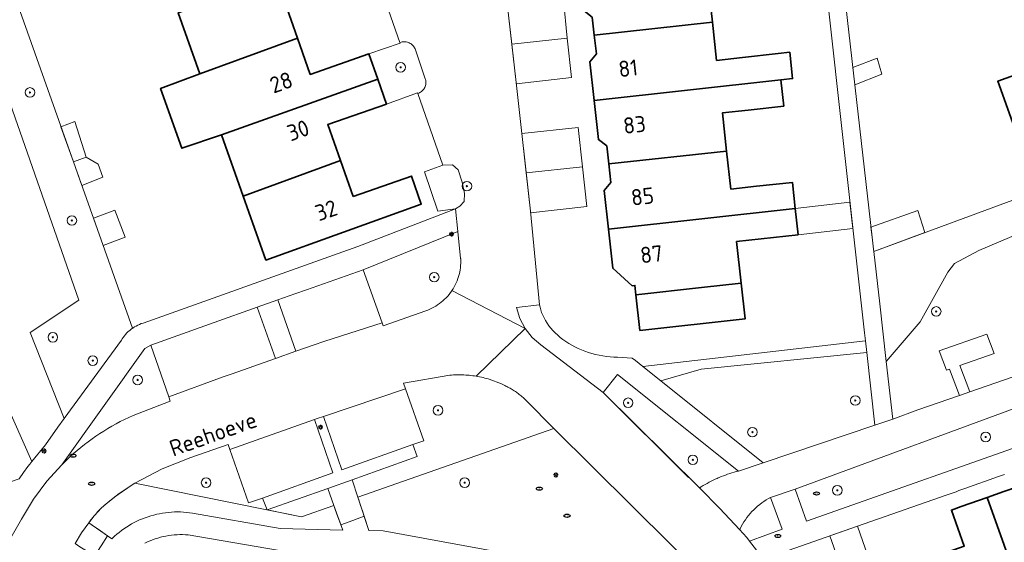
# Model space of a CAD drawing. Header units: metres. Extents: x 152610 to 160096, y 456114 to 462495.
# Tile 483 of 656: x 158033 to 158115, y 460335 to 460379. Entities that reach past the tile are written whole.
import ezdxf
from ezdxf.enums import TextEntityAlignment as Align

# ---------------------------------------------------------------- set-up
doc = ezdxf.new("R2010")
doc.units = ezdxf.units.M
doc.header["$LTSCALE"] = 0.5
doc.layers.get('0').update_dxf_attribs({"linetype": 'CONTINUOUS'})
for name, color, linetype, lineweight in [('B-PV-GR-BEPLANTING_CULTUUR_BODEMBEDEKKER-GV', 251, 'CONTINUOUS', 18), ('B-PV-GR-BEPLANTING_CULTUUR_BOSPLANTSOEN-GV', 251, 'CONTINUOUS', 18), ('B-PV-GR-BEPLANTING_CULTUUR_HEESTERS-GV', 251, 'CONTINUOUS', 18), ('B-PV-GR-BOOM-S', 251, 'CONTINUOUS', 25), ('B-PV-IE-MEUBILAIR-S', 251, 'CONTINUOUS', 25), ('B-PV-IE-TERREINAFSCHEIDING_KUNSTMATIG_MUUR-G', 251, 'IE-TERREINAFSCHEIDING_KUNSTMATIG-SO', 18), ('B-PV-OG-BEBOUWING-GV', 6, 'CONTINUOUS', 35), ('B-PV-OG-BEBOUWING-T18', 1, 'CONTINUOUS', 18), ('B-PV-OG-BEBOUWING_OVERBOUWING-GV', 251, 'CONTINUOUS', 18), ('B-PV-OG-BEBOUWING_SCHUUR-GV', 251, 'CONTINUOUS', 18), ('B-PV-OG-TERREIN_BEGROEID-GV', 251, 'CONTINUOUS', 18), ('B-PV-OG-TOPOGRAFIE-T18', 1, 'CONTINUOUS', 18), ('B-PV-VH-GESLOTENVERHARDING_ASFALT-GV', 251, 'CONTINUOUS', 18), ('B-PV-VH-OPENVERHARDING_BETONSTRAATSTEEN-GV', 251, 'CONTINUOUS', 18), ('B-PV-VH-OPENVERHARDING_TEGEL-GV', 251, 'CONTINUOUS', 18)]:
    doc.layers.add(name, color=color, linetype=linetype, lineweight=lineweight)
doc.styles.add('NLCS-ISO', font='NLCS-ISO.ttf')
doc.styles.add('NLCS-ISO-M750-T18', font='NLCS-ISO.ttf', dxfattribs={"height": 1.35})
doc.linetypes.add('IE-TERREINAFSCHEIDING_KUNSTMATIG-SO', pattern='A,4,[82,NLCS.SHX,S=0.75,R=90,X=0,Y=0],4,-2', length=10)

# ---------------------------------------------------------------- blocks, each defined once
blk = doc.blocks.new('SIE-MEUBILAIR_PAAL_LICHTMAST-SO')
for points in [[(-0.62, 0), (-1, 0)], [(-0.71, 0.71), (-0.44, 0.44)], [(0, 1), (0, 0.62)], [(0.44, 0.44), (0.71, 0.71)], [(1, 0), (0.62, 0)], [(-0.71, -0.71), (-0.44, -0.44)], [(0, -0.62), (0, -1)], [(0.44, -0.44), (0.71, -0.71)]]:
    blk.add_lwpolyline(points)
blk.add_circle((0, 0), 0.5)
blk = doc.blocks.new('SIE-MEUBILAIR_PUT_RIOOLPUT-SO')
blk.add_ellipse((0, 0), major_axis=(1.25, 0), ratio=0.54)
at = {"style": 'NLCS-ISO'}
blk.add_text('ri', height=0.75, dxfattribs=at).set_placement((-0.04, 0.07), align=Align.MIDDLE_CENTER)
blk = doc.blocks.new('SGR-BOOM_GBKN-SO')
at = {"linetype": 'ByBlock', "lineweight": 18}
h = blk.add_hatch(color=0, dxfattribs=at)
h.dxf.hatch_style = 1
edge = h.paths.add_edge_path()
edge.add_arc((0, 0), 0.25, 0, 360)
at = {"color": 0, "linetype": 'ByBlock', "lineweight": 18}
for radius in [2, 0.25]:
    blk.add_circle((0, 0), radius, dxfattribs=at)
at = {"color": 0, "linetype": 'ByBlock', "lineweight": 18, "style": 'NLCS-ISO'}
blk.add_attdef('SOORT', (2.5, 0), '', height=1.5, dxfattribs=at)

msp = doc.modelspace()

# ---------------------------------------------------------------- linework, layer by layer
at = {"layer": 'B-PV-GR-BEPLANTING_CULTUUR_BODEMBEDEKKER-GV', "flags": 128}
for points in [[(158069.372, 460366.386), (158068.895, 460366.802), (158068.09, 460366.78), (158066.55, 460366.23), (158067.67, 460362.95), (158069.13, 460363.13), (158069.491, 460363.349), (158069.848, 460363.736), (158069.878, 460364.421), (158069.699, 460365.344)], [(158069.549, 460349.3), (158069.402, 460349.301), (158069.256, 460349.299), (158069.109, 460349.294), (158068.963, 460349.287), (158068.816, 460349.277), (158068.67, 460349.265), (158064.8, 460348.61), (158064.965, 460348.144), (158066.5, 460343.81), (158065.584, 460343.486), (158065.94, 460342.5), (158060.52, 460340.54), (158061.001, 460339.117), (158077.33, 460344.84), (158075.06, 460347.13), (158074.989, 460347.202), (158074.916, 460347.273), (158074.843, 460347.343), (158074.768, 460347.412), (158074.692, 460347.479), (158074.615, 460347.545), (158074.536, 460347.609), (158074.457, 460347.672), (158074.376, 460347.734), (158074.294, 460347.795), (158074.212, 460347.853), (158074.128, 460347.911), (158074.043, 460347.966), (158073.957, 460348.021), (158073.871, 460348.074), (158073.783, 460348.125), (158073.695, 460348.175), (158073.605, 460348.223), (158073.515, 460348.27), (158073.424, 460348.315), (158073.332, 460348.358), (158073.24, 460348.4), (158072.962, 460348.545), (158071.933, 460348.932), (158071.863, 460348.953), (158071.722, 460348.993), (158071.58, 460349.031), (158071.438, 460349.066), (158071.295, 460349.099), (158071.152, 460349.13), (158071.008, 460349.158), (158070.863, 460349.183), (158070.718, 460349.206), (158070.573, 460349.227), (158070.427, 460349.245), (158070.281, 460349.26), (158070.135, 460349.273), (158069.989, 460349.284), (158069.843, 460349.292), (158069.764, 460349.295), (158069.696, 460349.297)], [(158050.323, 460343.064), (158050.17, 460343.5), (158047.069, 460342.415), (158044.666, 460341.477), (158042.39, 460340.262), (158041.09, 460339.402), (158039.855, 460338.451), (158039.49, 460338.118), (158039.295, 460337.896), (158039.103, 460337.67), (158039.008, 460337.555), (158038.915, 460337.44), (158038.731, 460337.208), (158038.551, 460336.973), (158038.944, 460336.699), (158039.336, 460336.425), (158039.73, 460336.151), (158040.123, 460335.876), (158040.477, 460335.629), (158040.525, 460335.676), (158040.708, 460335.847), (158040.896, 460336.012), (158041.089, 460336.171), (158041.288, 460336.324), (158041.491, 460336.47), (158041.698, 460336.609), (158041.91, 460336.742), (158042.126, 460336.869), (158042.346, 460336.988), (158042.57, 460337.1), (158042.797, 460337.205), (158043.027, 460337.302), (158043.261, 460337.392), (158043.497, 460337.475), (158043.736, 460337.55), (158043.977, 460337.617), (158044.22, 460337.677), (158044.464, 460337.728), (158044.711, 460337.772), (158044.958, 460337.808), (158045.207, 460337.837), (158045.456, 460337.857), (158045.706, 460337.869), (158045.956, 460337.873), (158046.206, 460337.869), (158046.456, 460337.857), (158046.706, 460337.837), (158046.954, 460337.81), (158047.202, 460337.774), (158054.51, 460336.49), (158059.74, 460336.36), (158059.581, 460336.795), (158059.416, 460337.246), (158059.251, 460337.697), (158059.087, 460338.148), (158058.989, 460338.413), (158056.3, 460337.47), (158053.441, 460338.044), (158053.43, 460338.04), (158053.045, 460339.034), (158051.88, 460338.62)], [(158058.989, 460338.413), (158058.5, 460339.83), (158053.441, 460338.044), (158056.3, 460337.47)]]:
    msp.add_lwpolyline(points, close=True, dxfattribs=at)
msp.add_lwpolyline([(158054.3, 460334.68), (158046.839, 460335.955), (158046.608, 460335.971), (158046.376, 460335.98), (158046.144, 460335.98), (158045.913, 460335.972), (158045.681, 460335.957), (158045.451, 460335.933), (158045.221, 460335.902), (158044.993, 460335.862), (158044.766, 460335.815), (158044.541, 460335.76), (158044.318, 460335.697), (158044.097, 460335.626), (158043.878, 460335.548), (158043.663, 460335.463), (158043.451, 460335.37), (158043.242, 460335.269)], dxfattribs=at)
at = {"layer": 'B-PV-GR-BEPLANTING_CULTUUR_BOSPLANTSOEN-GV', "flags": 128}
for points in [[(158032.52, 460380.43), (158026.66, 460396.89), (158025.42, 460396.3), (158023.29, 460395.55), (158022.949, 460390.873), (158027.818, 460376.996), (158029.943, 460377.717), (158037.722, 460355.525), (158033.663, 460352.828), (158036.512, 460345.67), (158041.279, 460352.199), (158041.334, 460352.287), (158041.424, 460352.42), (158041.521, 460352.548), (158041.624, 460352.67), (158041.732, 460352.788), (158041.847, 460352.9), (158041.967, 460353.006), (158042.092, 460353.106), (158042.188, 460353.176)], [(158030.772, 460348.852), (158030.188, 460349.374), (158028.925, 460349.114), (158023.484, 460345.163), (158021.721, 460344.154), (158019.55, 460343.599), (158018.1, 460343.613), (158016.326, 460343.63), (158016.08, 460343.633), (158014.513, 460343.648), (158007.736, 460344.147), (158005.169, 460342.004), (158005.16, 460338), (158006.42, 460337.97), (158007.09, 460341.43), (158025.42, 460338.11), (158032.75, 460340.643), (158033.105, 460341.155), (158033.466, 460341.664), (158033.642, 460341.868), (158033.816, 460342.073)]]:
    msp.add_lwpolyline(points, close=True, dxfattribs=at)
msp.add_lwpolyline([(158131.79, 460369.82), (158104.016, 460359.591), (158104.515, 460355.206), (158105.063, 460350.401), (158107.882, 460353.707), (158110.204, 460357.865), (158110.75, 460358.567), (158112.775, 460359.672), (158126.682, 460365.55)], dxfattribs=at)
at = {"layer": 'B-PV-GR-BEPLANTING_CULTUUR_HEESTERS-GV', "flags": 128}
for points in [[(158064.948, 460377.053), (158064.859, 460377.056), (158064.771, 460377.051), (158064.684, 460377.038), (158064.598, 460377.017), (158064.514, 460376.989), (158064.499, 460376.983), (158064.51, 460376.95), (158061.91, 460376.04), (158062.647, 460373.938), (158063.38, 460371.85), (158065.98, 460372.79), (158065.991, 460372.758), (158066.073, 460372.786), (158066.152, 460372.821), (158066.228, 460372.863), (158066.299, 460372.912), (158066.366, 460372.968), (158066.427, 460373.029), (158066.483, 460373.096), (158066.532, 460373.167), (158066.574, 460373.243), (158066.609, 460373.322), (158066.636, 460373.405), (158066.656, 460373.489), (158066.668, 460373.575), (158066.672, 460373.661), (158066.668, 460373.748), (158066.656, 460373.834), (158066.636, 460373.918), (158066.62, 460373.969), (158065.822, 460376.296), (158065.799, 460376.381), (158065.767, 460376.464), (158065.729, 460376.543), (158065.683, 460376.619), (158065.631, 460376.691), (158065.573, 460376.757), (158065.509, 460376.818), (158065.44, 460376.872), (158065.365, 460376.921), (158065.287, 460376.962), (158065.206, 460376.996), (158065.122, 460377.023), (158065.035, 460377.042)], [(158069.568, 460358.984), (158069.34, 460361.25), (158061.44, 460358.06), (158063.011, 460353.639), (158063.1, 460353.39), (158066.651, 460354.628), (158066.826, 460354.693), (158066.998, 460354.765), (158067.167, 460354.845), (158067.332, 460354.932), (158067.493, 460355.026), (158067.65, 460355.126), (158067.803, 460355.234), (158067.951, 460355.348), (158068.094, 460355.468), (158068.231, 460355.593), (158068.364, 460355.725), (158068.49, 460355.863), (158068.61, 460356.005), (158068.724, 460356.153), (158068.832, 460356.305), (158068.84, 460356.317), (158068.94, 460356.474), (158069.034, 460356.635), (158069.121, 460356.8), (158069.2, 460356.969), (158069.272, 460357.141), (158069.337, 460357.315), (158069.394, 460357.493), (158069.443, 460357.672), (158069.485, 460357.854), (158069.519, 460358.037), (158069.545, 460358.222), (158069.563, 460358.407), (158069.573, 460358.593), (158069.575, 460358.78), (158069.569, 460358.966)], [(158052.609, 460354.94), (158054.138, 460350.664), (158055.828, 460351.261), (158054.313, 460355.55)], [(158103.428, 460351.17), (158103.317, 460352.14), (158084.763, 460349.989), (158086.26, 460348.792), (158089.638, 460349.783)], [(158045.218, 460347.46), (158043.72, 460351.76), (158043.227, 460351.505), (158036.299, 460341.81), (158036.411, 460341.922), (158036.694, 460342.197), (158036.982, 460342.467), (158037.276, 460342.73), (158037.576, 460342.988), (158037.88, 460343.24), (158038.19, 460343.485), (158038.504, 460343.724), (158038.823, 460343.957), (158039.147, 460344.183), (158039.475, 460344.402), (158039.808, 460344.615), (158040.145, 460344.821), (158040.486, 460345.02), (158040.831, 460345.212), (158041.18, 460345.397), (158041.532, 460345.576), (158041.889, 460345.746), (158042.248, 460345.91), (158045.34, 460347.11)], [(158103.1, 460335.41), (158102.65, 460336.68), (158100.37, 460335.881), (158100.86, 460334.46), (158102.49, 460329.98), (158104.733, 460330.778), (158104.16, 460332.4)]]:
    msp.add_lwpolyline(points, close=True, dxfattribs=at)
at = {"layer": 'B-PV-IE-TERREINAFSCHEIDING_KUNSTMATIG_MUUR-G', "flags": 128}
for points in [[(158083.896, 460348.326), (158082.66, 460349.33), (158081.46, 460347.82), (158088.565, 460340.73)], [(158061.91, 460336.32), (158061.001, 460339.117), (158077.33, 460344.84), (158087.12, 460335.14)], [(158040.477, 460335.629), (158038.551, 460336.973), (158039.008, 460337.555), (158039.604, 460338.216), (158040.137, 460338.647), (158040.725, 460339.123), (158041.354, 460339.581), (158041.814, 460339.877), (158042.39, 460340.262), (158056.3, 460337.47), (158058.989, 460338.413), (158059.74, 460336.36)]]:
    msp.add_lwpolyline(points, dxfattribs=at)
at = {"layer": 'B-PV-OG-BEBOUWING-GV', "flags": 128}
for points in [[(158059.76, 460382.06), (158059.022, 460384.172), (158046.02, 460379.47), (158047.82, 460374.38), (158055.96, 460377.35), (158054.9, 460380.36)], [(158095.33, 460382.44), (158095.092, 460384.61), (158079.494, 460382.907), (158079.86, 460379.632), (158080.548, 460379.1), (158080.715, 460377.605), (158090.56, 460378.69), (158090.204, 460381.872), (158092.35, 460382.11)], [(158130.93, 460377.35), (158130.173, 460379.446), (158117.22, 460374.788), (158117.219, 460374.791), (158114.364, 460373.765), (158116.15, 460368.796), (158115.679, 460368.627), (158116.823, 460365.446), (158128.313, 460369.577), (158126.13, 460375.66)], [(158090.91, 460375.502), (158090.56, 460378.69), (158080.715, 460377.605), (158080.888, 460376.059), (158080.334, 460375.388), (158080.693, 460372.167), (158096.28, 460373.886), (158097.248, 460373.992), (158097.008, 460376.176), (158096.04, 460376.07), (158093.06, 460375.74)], [(158049.62, 460369.29), (158062.647, 460373.938), (158061.91, 460376.04), (158057.02, 460374.34), (158055.96, 460377.35), (158047.82, 460374.38), (158044.536, 460373.169), (158046.308, 460368.188)], [(158063.38, 460371.85), (158062.647, 460373.938), (158049.62, 460369.29), (158051.42, 460364.2), (158059.54, 460367.16), (158058.49, 460370.17)], [(158096.52, 460371.7), (158096.28, 460373.886), (158080.693, 460372.167), (158081.057, 460368.909), (158081.746, 460368.377), (158081.913, 460366.878), (158091.75, 460367.95), (158091.394, 460371.132), (158093.54, 460371.37)], [(158092.1, 460364.772), (158091.75, 460367.95), (158081.913, 460366.878), (158082.085, 460365.336), (158081.531, 460364.665), (158081.892, 460361.436), (158097.47, 460363.156), (158097.23, 460365.34), (158094.25, 460365.01)], [(158060.6, 460364.15), (158059.54, 460367.16), (158051.42, 460364.2), (158053.32, 460358.86), (158066.28, 460363.52), (158065.46, 460365.86)], [(158084.18, 460355.979), (158089.647, 460356.583), (158092.96, 460356.949), (158092.58, 460360.402), (158097.71, 460360.97), (158097.47, 460363.156), (158081.892, 460361.436), (158082.255, 460358.185), (158083.865, 460356.725), (158084.094, 460356.75)], [(158089.647, 460356.583), (158084.18, 460355.979), (158084.513, 460352.997), (158093.29, 460353.966), (158092.96, 460356.949)], [(158117.51, 460337.11), (158116.44, 460340.12), (158115.603, 460339.827), (158115.358, 460339.741), (158115.113, 460339.655), (158114.868, 460339.57), (158113.473, 460339.081), (158117.597, 460327.553), (158122.65, 460329.33), (158119.63, 460337.86)], [(158117.597, 460327.553), (158113.473, 460339.081), (158113.47, 460339.08), (158112.04, 460338.574), (158111.795, 460338.488), (158111.55, 460338.401), (158111.305, 460338.315), (158110.5, 460338.03), (158111.57, 460335.01), (158104.16, 460332.4), (158104.733, 460330.778), (158105.72, 460327.98), (158110.81, 460329.78), (158112.27, 460325.67), (158117.56, 460327.54)]]:
    msp.add_lwpolyline(points, close=True, dxfattribs=at)
at = {"layer": 'B-PV-OG-BEBOUWING_OVERBOUWING-GV', "flags": 128}
for points in [[(158073.837, 460376.859), (158078.464, 460377.365), (158078.14, 460380.563), (158073.472, 460380.062), (158073.48, 460380)], [(158078.798, 460374.074), (158078.464, 460377.365), (158073.837, 460376.859), (158074.2, 460373.66), (158074.211, 460373.559)], [(158037.266, 460367.05), (158038.324, 460367.439), (158037.378, 460370.398), (158036.228, 460369.976)], [(158075.028, 460366.129), (158079.726, 460366.641), (158079.363, 460369.922), (158074.668, 460369.407)], [(158080.094, 460363.319), (158079.726, 460366.641), (158075.028, 460366.129), (158075.38, 460362.93), (158075.394, 460362.789)], [(158108.286, 460361.163), (158107.685, 460362.992), (158103.785, 460361.612), (158103.88, 460360.78), (158103.996, 460359.759), (158104.016, 460359.591)]]:
    msp.add_lwpolyline(points, close=True, dxfattribs=at)
at = {"layer": 'B-PV-OG-BEBOUWING_SCHUUR-GV', "flags": 128}
for points in [[(158104.68, 460374.367), (158104.293, 460375.699), (158102.271, 460374.9), (158102.435, 460373.46)], [(158039.338, 460366.844), (158038.324, 460367.439), (158037.266, 460367.05), (158037.962, 460365.089), (158039.718, 460365.767)], [(158102.277, 460361.481), (158102.034, 460363.681), (158097.47, 460363.156), (158097.71, 460360.97)], [(158041.585, 460360.769), (158040.74, 460363.023), (158038.935, 460362.347), (158039.74, 460360.078)]]:
    msp.add_lwpolyline(points, close=True, dxfattribs=at)
at = {"layer": 'B-PV-OG-TERREIN_BEGROEID-GV', "flags": 128}
for points in [[(158030.772, 460348.852), (158033.816, 460342.073), (158034.936, 460343.476), (158035.977, 460344.938), (158036.512, 460345.67), (158033.663, 460352.828), (158037.722, 460355.525), (158029.943, 460377.717)], [(158126.682, 460365.55), (158112.775, 460359.672), (158110.75, 460358.567), (158110.204, 460357.865), (158107.882, 460353.707), (158105.063, 460350.401), (158105.609, 460345.611), (158107.7, 460346.37), (158111.163, 460347.576), (158110.33, 460349.777), (158110.081, 460349.69), (158109.475, 460351.293), (158113.459, 460352.681), (158114.065, 460351.077), (158111.194, 460350.077), (158112.026, 460347.876), (158120.054, 460350.672)]]:
    msp.add_lwpolyline(points, dxfattribs=at)
for points in [[(158104.119, 460345.107), (158103.428, 460351.17), (158089.638, 460349.783), (158086.26, 460348.792), (158094.8, 460341.96)], [(158092.73, 460341.28), (158082.66, 460349.33), (158081.46, 460347.82), (158089.48, 460339.869), (158089.638, 460339.969), (158089.798, 460340.066), (158089.96, 460340.161), (158090.123, 460340.253), (158090.288, 460340.342), (158090.454, 460340.428), (158090.622, 460340.511), (158090.791, 460340.592), (158090.962, 460340.669), (158091.044, 460340.705), (158091.134, 460340.744), (158091.307, 460340.815), (158091.481, 460340.884), (158091.656, 460340.95), (158091.833, 460341.012), (158092.01, 460341.072), (158092.189, 460341.129), (158092.369, 460341.182), (158092.549, 460341.233)], [(158118.89, 460344.33), (158117.84, 460347.271), (158097.46, 460339.78), (158098.4, 460337.11)], [(158087.12, 460335.14), (158077.33, 460344.84), (158061.001, 460339.117), (158061.078, 460338.878), (158061.227, 460338.421), (158061.376, 460337.964), (158061.524, 460337.507), (158061.91, 460336.32), (158063.11, 460336.3), (158084.471, 460332.388), (158084.856, 460332.388), (158085.236, 460332.454), (158088.635, 460333.639)], [(158096.38, 460336.44), (158095.42, 460339.09), (158095.229, 460338.985), (158095.041, 460338.872), (158094.859, 460338.753), (158094.68, 460338.628), (158094.506, 460338.496), (158094.337, 460338.357), (158094.174, 460338.213), (158094.015, 460338.062), (158093.863, 460337.906), (158093.716, 460337.745), (158093.575, 460337.578), (158093.44, 460337.406), (158093.312, 460337.229), (158093.19, 460337.048), (158093.076, 460336.863), (158092.968, 460336.673), (158092.867, 460336.479), (158092.833, 460336.411), (158093.13, 460336.069), (158093.431, 460335.731), (158093.644, 460335.45)]]:
    msp.add_lwpolyline(points, close=True, dxfattribs=at)
at = {"layer": 'B-PV-VH-GESLOTENVERHARDING_ASFALT-GV', "flags": 128}
msp.add_lwpolyline([(158120.054, 460350.672), (158112.026, 460347.876), (158111.163, 460347.576), (158107.7, 460346.37), (158105.609, 460345.611), (158104.119, 460345.107), (158094.8, 460341.96), (158092.73, 460341.28), (158092.549, 460341.233), (158092.369, 460341.182), (158092.189, 460341.129), (158092.01, 460341.072), (158091.833, 460341.012), (158091.656, 460340.95), (158091.481, 460340.884), (158091.307, 460340.815), (158091.134, 460340.744), (158091.044, 460340.705), (158090.962, 460340.669), (158090.791, 460340.592), (158090.622, 460340.511), (158090.454, 460340.428), (158090.288, 460340.342), (158090.123, 460340.253), (158089.96, 460340.161), (158089.798, 460340.066), (158089.638, 460339.969), (158089.48, 460339.869), (158091.184, 460338.167), (158092.833, 460336.411), (158092.867, 460336.479), (158092.968, 460336.673), (158093.076, 460336.863), (158093.19, 460337.048), (158093.312, 460337.229), (158093.44, 460337.406), (158093.575, 460337.578), (158093.716, 460337.745), (158093.863, 460337.906), (158094.015, 460338.062), (158094.174, 460338.213), (158094.337, 460338.357), (158094.506, 460338.496), (158094.68, 460338.628), (158094.859, 460338.753), (158095.041, 460338.872), (158095.229, 460338.985), (158095.42, 460339.09), (158097.46, 460339.78), (158117.84, 460347.271)], dxfattribs=at)
at = {"layer": 'B-PV-VH-OPENVERHARDING_BETONSTRAATSTEEN-GV', "flags": 128}
for points in [[(158062.39, 460383.04), (158064.499, 460376.983), (158064.514, 460376.989), (158064.598, 460377.017), (158064.684, 460377.038), (158064.771, 460377.051), (158064.859, 460377.056), (158064.948, 460377.053), (158065.035, 460377.042), (158065.122, 460377.023), (158065.206, 460376.996), (158065.287, 460376.962), (158065.365, 460376.921), (158065.44, 460376.872), (158065.509, 460376.818), (158065.573, 460376.757), (158065.631, 460376.691), (158065.683, 460376.619), (158065.729, 460376.543), (158065.767, 460376.464), (158065.799, 460376.381), (158065.822, 460376.296), (158066.62, 460373.969), (158066.636, 460373.918), (158066.656, 460373.834), (158066.668, 460373.748), (158066.672, 460373.661), (158066.668, 460373.575), (158066.656, 460373.489), (158066.636, 460373.405), (158066.609, 460373.322), (158066.574, 460373.243), (158066.532, 460373.167), (158066.483, 460373.096), (158066.427, 460373.029), (158066.366, 460372.968), (158066.299, 460372.912), (158066.228, 460372.863), (158066.152, 460372.821), (158066.073, 460372.786), (158065.991, 460372.758), (158068.09, 460366.78), (158068.895, 460366.802), (158069.372, 460366.386), (158069.699, 460365.344), (158069.878, 460364.421), (158069.848, 460363.736), (158069.491, 460363.349), (158069.13, 460363.13), (158069.34, 460361.25), (158069.568, 460358.984), (158069.569, 460358.966), (158069.575, 460358.78), (158069.573, 460358.593), (158069.563, 460358.407), (158069.545, 460358.222), (158069.519, 460358.037), (158069.485, 460357.854), (158069.443, 460357.672), (158069.394, 460357.493), (158069.337, 460357.315), (158069.272, 460357.141), (158069.2, 460356.969), (158069.121, 460356.8), (158069.034, 460356.635), (158068.94, 460356.474), (158068.84, 460356.317), (158074.934, 460353.159), (158074.497, 460354), (158074.231, 460354.91), (158076.15, 460355.12), (158075.38, 460362.93), (158074.2, 460373.66), (158073.48, 460380)], [(158037.415, 460335.237), (158037.951, 460336.126), (158038.551, 460336.973), (158038.731, 460337.208), (158038.915, 460337.44), (158039.008, 460337.555), (158039.103, 460337.67), (158039.295, 460337.896), (158039.49, 460338.118), (158039.855, 460338.451), (158041.09, 460339.402), (158042.39, 460340.262), (158044.666, 460341.477), (158047.069, 460342.415), (158050.17, 460343.5), (158050.323, 460343.064), (158057.377, 460345.57), (158057.6, 460345.66), (158058.12, 460345.82), (158064.965, 460348.144), (158064.8, 460348.61), (158068.67, 460349.265), (158068.816, 460349.277), (158068.963, 460349.287), (158069.109, 460349.294), (158069.256, 460349.299), (158069.402, 460349.301), (158069.549, 460349.3), (158069.696, 460349.297), (158069.764, 460349.295), (158069.843, 460349.292), (158069.989, 460349.284), (158070.135, 460349.273), (158070.281, 460349.26), (158070.427, 460349.245), (158070.573, 460349.227), (158070.718, 460349.206), (158070.863, 460349.183), (158074.934, 460353.159), (158068.84, 460356.317), (158068.832, 460356.305), (158068.724, 460356.153), (158068.61, 460356.005), (158068.49, 460355.863), (158068.364, 460355.725), (158068.231, 460355.593), (158068.094, 460355.468), (158067.951, 460355.348), (158067.803, 460355.234), (158067.65, 460355.126), (158067.493, 460355.026), (158067.332, 460354.932), (158067.167, 460354.845), (158066.998, 460354.765), (158066.826, 460354.693), (158066.651, 460354.628), (158063.1, 460353.39), (158063.011, 460353.639), (158058.23, 460352.1), (158057.27, 460351.77), (158055.828, 460351.261), (158054.138, 460350.664), (158050.5, 460349.38), (158049.75, 460349.13), (158045.218, 460347.46), (158045.34, 460347.11), (158042.248, 460345.91), (158041.889, 460345.746), (158041.532, 460345.576), (158041.18, 460345.397), (158040.831, 460345.212), (158040.486, 460345.02), (158040.145, 460344.821), (158039.808, 460344.615), (158039.475, 460344.402), (158039.147, 460344.183), (158038.823, 460343.957), (158038.504, 460343.724), (158038.19, 460343.485), (158037.88, 460343.24), (158037.576, 460342.988), (158037.276, 460342.73), (158036.982, 460342.467), (158036.694, 460342.197), (158036.411, 460341.922), (158036.299, 460341.81), (158035.053, 460340.433), (158033.945, 460338.943), (158032.93, 460337.27), (158031.27, 460334.35)], [(158094.811, 460333.941), (158093.644, 460335.45), (158093.431, 460335.731), (158093.13, 460336.069), (158092.833, 460336.411), (158091.184, 460338.167), (158089.48, 460339.869), (158081.46, 460347.82), (158076.247, 460351.804), (158075.525, 460352.418), (158074.934, 460353.159), (158070.863, 460349.183), (158071.008, 460349.158), (158071.152, 460349.13), (158071.295, 460349.099), (158071.438, 460349.066), (158071.58, 460349.031), (158071.722, 460348.993), (158071.863, 460348.953), (158071.933, 460348.932), (158072.962, 460348.545), (158073.24, 460348.4), (158073.332, 460348.358), (158073.424, 460348.315), (158073.515, 460348.27), (158073.605, 460348.223), (158073.695, 460348.175), (158073.783, 460348.125), (158073.871, 460348.074), (158073.957, 460348.021), (158074.043, 460347.966), (158074.128, 460347.911), (158074.212, 460347.853), (158074.294, 460347.795), (158074.376, 460347.734), (158074.457, 460347.672), (158074.536, 460347.609), (158074.615, 460347.545), (158074.692, 460347.479), (158074.768, 460347.412), (158074.843, 460347.343), (158074.916, 460347.273), (158074.989, 460347.202), (158075.06, 460347.13), (158077.33, 460344.84), (158087.12, 460335.14)]]:
    msp.add_lwpolyline(points, dxfattribs=at)
for points in [[(158055.74, 460356.06), (158054.313, 460355.55), (158055.828, 460351.261), (158057.27, 460351.77), (158058.23, 460352.1), (158063.011, 460353.639), (158061.44, 460358.06), (158056.71, 460356.38)], [(158045.218, 460347.46), (158049.75, 460349.13), (158050.5, 460349.38), (158054.138, 460350.664), (158052.609, 460354.94), (158049, 460353.65), (158048.24, 460353.37), (158043.72, 460351.76)], [(158066.5, 460343.81), (158064.965, 460348.144), (158058.12, 460345.82), (158059.66, 460341.39), (158065.584, 460343.486)], [(158058.91, 460341.12), (158057.377, 460345.57), (158050.323, 460343.064), (158051.88, 460338.62), (158053.045, 460339.034)], [(158059.66, 460341.39), (158058.12, 460345.82), (158057.6, 460345.66), (158057.377, 460345.57), (158058.91, 460341.12), (158053.045, 460339.034), (158053.43, 460338.04), (158053.441, 460338.044), (158058.5, 460339.83), (158060.52, 460340.54), (158065.94, 460342.5), (158065.584, 460343.486)], [(158061.001, 460339.117), (158060.52, 460340.54), (158058.5, 460339.83), (158058.989, 460338.413), (158059.087, 460338.148), (158059.251, 460337.697), (158059.416, 460337.246), (158059.581, 460336.795), (158060.577, 460337.16), (158061.524, 460337.507), (158061.376, 460337.964), (158061.227, 460338.421), (158061.078, 460338.878)], [(158038.944, 460336.699), (158038.551, 460336.973), (158037.951, 460336.126), (158037.415, 460335.237), (158037.814, 460334.979), (158038.216, 460334.719), (158038.619, 460334.459), (158039.023, 460334.198), (158039.573, 460335.037), (158040.123, 460335.876), (158039.73, 460336.151), (158039.336, 460336.425)], [(158100.37, 460335.881), (158102.65, 460336.68), (158094.811, 460333.941), (158095.79, 460332.67), (158096.894, 460333.06), (158100.86, 460334.46)]]:
    msp.add_lwpolyline(points, close=True, dxfattribs=at)
at = {"layer": 'B-PV-VH-OPENVERHARDING_TEGEL-GV', "flags": 128}
for points in [[(158103.88, 460360.78), (158101.54, 460381.31), (158100.83, 460381.19), (158100.11, 460381.13), (158102.987, 460355.037), (158103.242, 460352.798), (158103.317, 460352.14), (158103.428, 460351.17), (158104.119, 460345.107), (158105.609, 460345.611), (158105.063, 460350.401), (158104.515, 460355.206), (158104.016, 460359.591), (158103.996, 460359.759)], [(158076.187, 460354.938), (158076.15, 460355.12), (158074.231, 460354.91), (158074.497, 460354), (158074.934, 460353.159), (158075.525, 460352.418), (158076.247, 460351.804), (158081.46, 460347.82), (158082.66, 460349.33), (158092.73, 460341.28), (158094.8, 460341.96), (158086.26, 460348.792), (158084.763, 460349.989), (158084.144, 460350.485), (158083.883, 460350.694), (158082.661, 460350.761), (158082.352, 460350.771), (158082.043, 460350.793), (158081.734, 460350.827), (158081.426, 460350.873), (158081.12, 460350.93), (158080.816, 460350.998), (158080.516, 460351.077), (158080.22, 460351.167), (158079.929, 460351.268), (158079.644, 460351.379), (158079.366, 460351.501), (158079.094, 460351.632), (158078.831, 460351.772), (158078.576, 460351.922), (158078.331, 460352.08), (158078.096, 460352.247), (158077.871, 460352.421), (158077.658, 460352.603), (158077.456, 460352.791), (158077.267, 460352.986), (158077.09, 460353.187), (158076.927, 460353.393), (158076.777, 460353.604), (158076.642, 460353.819), (158076.521, 460354.038), (158076.415, 460354.26), (158076.323, 460354.484), (158076.247, 460354.71)], [(158111.163, 460347.576), (158112.026, 460347.876), (158111.194, 460350.077), (158114.065, 460351.077), (158113.459, 460352.681), (158109.475, 460351.293), (158110.081, 460349.69), (158110.33, 460349.777)]]:
    msp.add_lwpolyline(points, close=True, dxfattribs=at)
for points in [[(158031.27, 460334.35), (158032.93, 460337.27), (158033.945, 460338.943), (158035.053, 460340.433), (158036.299, 460341.81), (158043.227, 460351.505), (158043.72, 460351.76), (158048.24, 460353.37), (158049, 460353.65), (158052.609, 460354.94), (158054.313, 460355.55), (158055.74, 460356.06), (158056.71, 460356.38), (158061.44, 460358.06), (158069.34, 460361.25), (158069.13, 460363.13), (158060.99, 460360), (158059.35, 460359.41), (158043.085, 460353.615), (158042.933, 460353.564), (158042.784, 460353.506), (158042.638, 460353.44), (158042.495, 460353.367), (158042.357, 460353.286), (158042.222, 460353.199), (158042.188, 460353.176), (158042.092, 460353.106), (158041.967, 460353.006), (158041.847, 460352.9), (158041.732, 460352.788), (158041.624, 460352.67), (158041.521, 460352.548), (158041.424, 460352.42), (158041.334, 460352.287), (158041.279, 460352.199), (158036.512, 460345.67), (158035.977, 460344.938), (158034.936, 460343.476), (158033.816, 460342.073), (158033.642, 460341.868), (158033.466, 460341.664), (158033.105, 460341.155), (158032.75, 460340.643)], [(158118.89, 460344.33), (158098.4, 460337.11), (158097.46, 460339.78), (158095.42, 460339.09), (158096.38, 460336.44), (158093.644, 460335.45), (158094.811, 460333.941), (158102.65, 460336.68), (158110.06, 460339.27), (158110.88, 460339.56), (158111.125, 460339.646), (158111.369, 460339.733), (158111.614, 460339.819), (158114.431, 460340.815), (158114.675, 460340.902), (158114.92, 460340.988)], [(158084.471, 460332.388), (158063.11, 460336.3), (158061.91, 460336.32), (158061.524, 460337.507), (158060.577, 460337.16), (158059.581, 460336.795), (158059.74, 460336.36), (158054.51, 460336.49), (158047.202, 460337.774), (158046.954, 460337.81), (158046.706, 460337.837), (158046.456, 460337.857), (158046.206, 460337.869), (158045.956, 460337.873), (158045.706, 460337.869), (158045.456, 460337.857), (158045.207, 460337.837), (158044.958, 460337.808), (158044.711, 460337.772), (158044.464, 460337.728), (158044.22, 460337.677), (158043.977, 460337.617), (158043.736, 460337.55), (158043.497, 460337.475), (158043.261, 460337.392), (158043.027, 460337.302), (158042.797, 460337.205), (158042.57, 460337.1), (158042.346, 460336.988), (158042.126, 460336.869), (158041.91, 460336.742), (158041.698, 460336.609), (158041.491, 460336.47), (158041.288, 460336.324), (158041.089, 460336.171), (158040.896, 460336.012), (158040.708, 460335.847), (158040.525, 460335.676), (158040.477, 460335.629), (158040.123, 460335.876), (158039.573, 460335.037)], [(158043.242, 460335.269), (158043.451, 460335.37), (158043.663, 460335.463), (158043.878, 460335.548), (158044.097, 460335.626), (158044.318, 460335.697), (158044.541, 460335.76), (158044.766, 460335.815), (158044.993, 460335.862), (158045.221, 460335.902), (158045.451, 460335.933), (158045.681, 460335.957), (158045.913, 460335.972), (158046.144, 460335.98), (158046.376, 460335.98), (158046.608, 460335.971), (158046.839, 460335.955), (158054.3, 460334.68)]]:
    msp.add_lwpolyline(points, dxfattribs=at)

# ---------------------------------------------------------------- block references
at = {"layer": 'B-PV-GR-BOOM-S', "xscale": 0.2, "yscale": 0.2, "zscale": 0.2}
for p in [(158064.559, 460374.926), (158033.647, 460372.834), (158070.09, 460365.02), (158037.145, 460362.164), (158067.365, 460357.438), (158109.228, 460354.583), (158035.557, 460352.427), (158038.886, 460350.484), (158042.628, 460348.875), (158083.539, 460346.972), (158102.479, 460347.158), (158067.682, 460346.338), (158093.901, 460344.522), (158113.351, 460344.118), (158088.931, 460342.215), (158048.337, 460340.312), (158069.902, 460340.312), (158100.982, 460339.678)]:
    msp.add_blockref('SGR-BOOM_GBKN-SO', p, dxfattribs=at)
at = {"layer": 'B-PV-IE-MEUBILAIR-S', "xscale": 0.2, "yscale": 0.2, "zscale": 0.2}
for name, p in [('SIE-MEUBILAIR_PAAL_LICHTMAST-SO', (158068.811, 460361.024)), ('SIE-MEUBILAIR_PAAL_LICHTMAST-SO', (158057.883, 460344.936)), ('SIE-MEUBILAIR_PAAL_LICHTMAST-SO', (158034.82, 460342.951)), ('SIE-MEUBILAIR_PUT_RIOOLPUT-SO', (158037.251, 460342.56)), ('SIE-MEUBILAIR_PAAL_LICHTMAST-SO', (158077.509, 460340.952)), ('SIE-MEUBILAIR_PUT_RIOOLPUT-SO', (158038.79, 460340.22)), ('SIE-MEUBILAIR_PUT_RIOOLPUT-SO', (158076.13, 460339.81)), ('SIE-MEUBILAIR_PUT_RIOOLPUT-SO', (158099.25, 460339.41)), ('SIE-MEUBILAIR_PUT_RIOOLPUT-SO', (158078.44, 460337.55)), ('SIE-MEUBILAIR_PUT_RIOOLPUT-SO', (158096.02, 460335.87))]:
    msp.add_blockref(name, p, dxfattribs=at)

# ---------------------------------------------------------------- texts
at = {"layer": 'B-PV-OG-BEBOUWING-T18', "style": 'NLCS-ISO-M750-T18'}
for s, rotation, p in [('81', 6.4, (158083.538, 460374.85)), ('28', 19.3, (158054.602, 460373.673)), ('30', 19.4, (158056.011, 460369.675)), ('83', 6.4, (158084.064, 460370.145)), ('85', 6.4, (158084.731, 460364.168)), ('32', 19.3, (158058.353, 460363.01)), ('87', 6.4, (158085.479, 460359.355))]:
    msp.add_text(s, height=1.35, rotation=rotation, dxfattribs=at).set_placement(p, align=Align.MIDDLE)
at = {"layer": 'B-PV-OG-TOPOGRAFIE-T18', "style": 'NLCS-ISO-M750-T18'}
msp.add_text('Reehoeve', height=1.35, rotation=19.6, dxfattribs=at).set_placement((158048.92, 460344.379), align=Align.MIDDLE)

doc.saveas('drawing.dxf')
